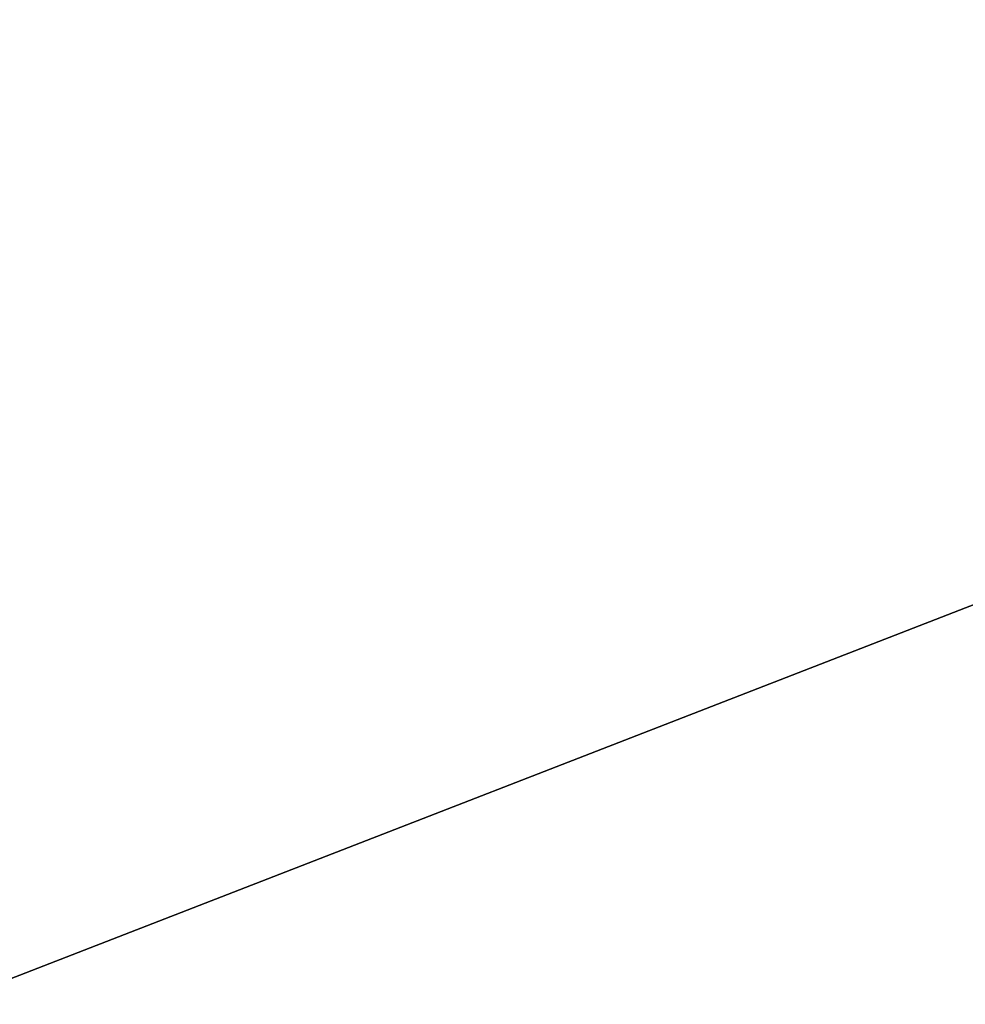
# Model space of a CAD drawing. Extents: x -250 to 250, y -963 to 894.
# Tile 680 of 1056: x -153.037 to -152.745, y 815.169 to 815.474. Entities that reach past the tile are written whole.
import ezdxf

# ---------------------------------------------------------------- set-up
doc = ezdxf.new("R2010")
doc.units = 0
doc.header["$LTSCALE"] = 65.185185
for name, color, linetype in [('1655', 7, 'CONTINUOUS'), ('294', 7, 'CONTINUOUS'), ('674', 7, 'CONTINUOUS'), ('770', 7, 'CONTINUOUS'), ('771', 7, 'CONTINUOUS'), ('773', 7, 'CONTINUOUS'), ('791', 7, 'CONTINUOUS')]:
    doc.layers.add(name, color=color, linetype=linetype)

msp = doc.modelspace()

# ---------------------------------------------------------------- linework, layer by layer
at = {"layer": '1655', "color": 7, "linetype": 'CONTINUOUS'}
for points in [[(-156.3346, 813.89771, -68.65), (-150, 816.35832, -68.65), (-155.07643, 811.74372, -68.55), (-156.3346, 813.89771, -68.65)], [(-150, 816.35832, -68.65), (-150, 815.13358, -68.62499), (-155.07643, 811.74372, -68.55), (-150, 816.35832, -68.65)]]:
    msp.add_3dface(points, dxfattribs=at)
at = {"layer": '294', "color": 7, "linetype": 'CONTINUOUS'}
for points in [[(-152.99995, 815.75, -48.65), (-150, 815.75, -51.65), (-152.5, 815.25, -48.65), (-152.99995, 815.75, -48.65)], [(-152.99995, 815.75, -48.65), (-152.5, 815.25, -48.65), (-150, 815.25, -46.15), (-152.99995, 815.75, -48.65)], [(-152.99995, 815.75, -48.65), (-150, 815.25, -46.15), (-150, 815.60355, -46.00355), (-152.99995, 815.75, -48.65)]]:
    msp.add_3dface(points, dxfattribs=at)
at = {"layer": '674', "color": 7, "linetype": 'CONTINUOUS'}
for points in [[(210, 814, -11), (-210, 814, -11), (-210, 818.77272, -9.91066), (210, 814, -11)], [(210, 818.77272, -9.91066), (210, 814, -11), (-210, 818.77272, -9.91066), (210, 818.77272, -9.91066)], [(210, 818.77271, 9.91066), (-210, 818.77271, 9.91066), (-210, 814, 11), (210, 818.77271, 9.91066)], [(210, 814, 11), (210, 818.77271, 9.91066), (-210, 814, 11), (210, 814, 11)]]:
    msp.add_3dface(points, dxfattribs=at)
at = {"layer": '770', "color": 7, "linetype": 'CONTINUOUS'}
msp.add_3dface([(-156.00963, 815.94403, -68.65), (-150, 816.35832, -68.65), (-156.3346, 813.89771, -68.65), (-156.00963, 815.94403, -68.65)], dxfattribs=at)
at = {"layer": '771', "color": 7, "linetype": 'CONTINUOUS'}
for points in [[(-145.51201, 815.82146, -15.65), (-150, 817, -15.65), (-157.55537, 813.46071, -15.65), (-145.51201, 815.82146, -15.65)], [(-145.51201, 815.82146, -15.65), (-157.55537, 813.46071, -15.65), (-150, 814.1, -15.65), (-145.51201, 815.82146, -15.65)]]:
    msp.add_3dface(points, dxfattribs=at)
at = {"layer": '773', "color": 7, "linetype": 'CONTINUOUS'}
msp.add_3dface([(-150, 818, -16.65), (-154.08968, 817.12711, -27.05004), (-157.14897, 815.20524, -16.65), (-150, 818, -16.65)], dxfattribs=at)
at = {"layer": '791', "color": 7, "linetype": 'CONTINUOUS'}
for points in [[(-150, 818, -16.65), (-157.14897, 815.20524, -16.65), (-150, 817.70711, -15.94289), (-150, 818, -16.65)], [(-157.14897, 815.20524, -16.65), (-150, 817, -15.65), (-150, 817.70711, -15.94289), (-157.14897, 815.20524, -16.65)], [(-157.55537, 813.46071, -15.65), (-150, 817, -15.65), (-157.14897, 815.20524, -16.65), (-157.55537, 813.46071, -15.65)]]:
    msp.add_3dface(points, dxfattribs=at)

doc.saveas('drawing.dxf')
